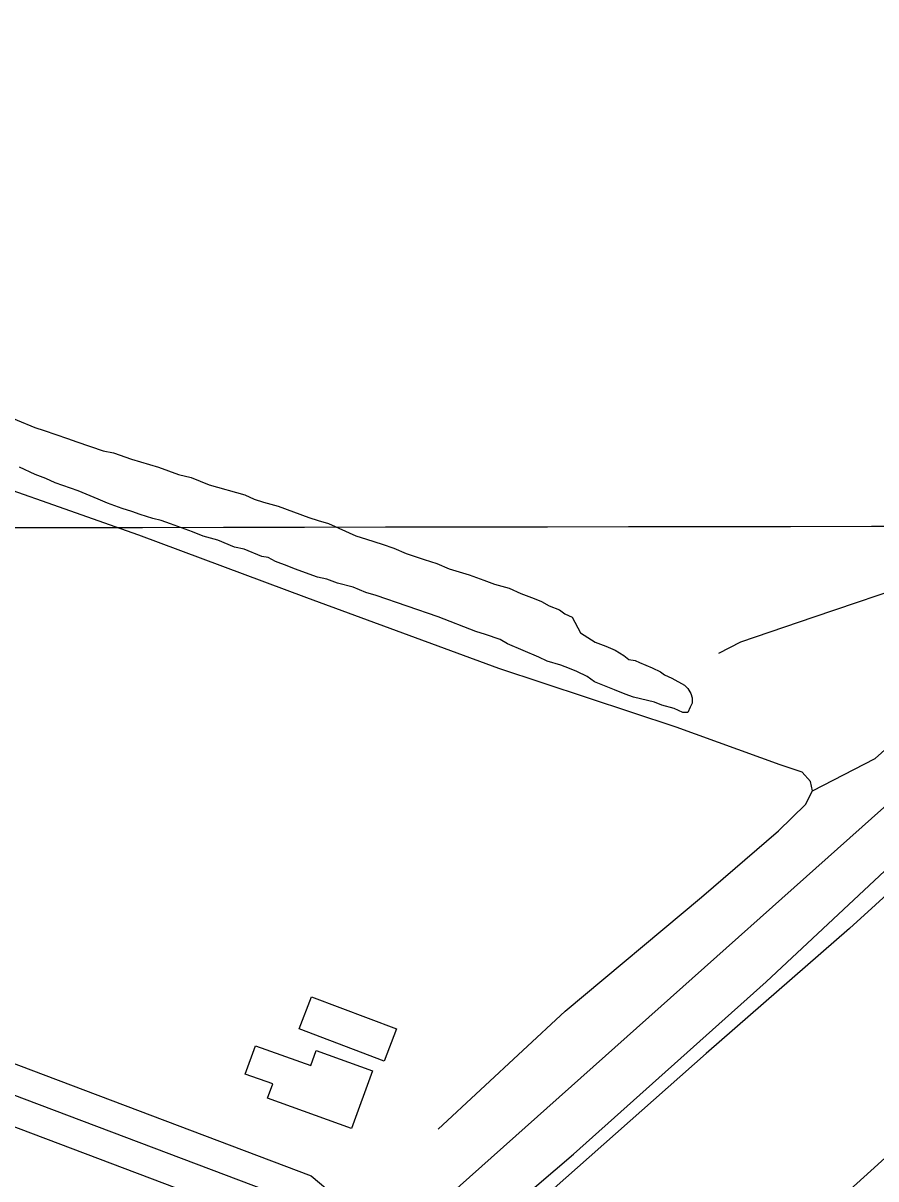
# Model space of a CAD drawing. Extents: x 3324104 to 3361979, y 612876 to 638273.
# Drawn here: x 3334359 to 3334792, y 623996 to 624583 of the extents above; entities that cross this region are included whole.
import ezdxf

# ---------------------------------------------------------------- set-up
doc = ezdxf.new("R2010")
doc.units = 0
for name, color, linetype in [('V-BLDG-OTLN', 7, 'Continuous'), ('V-DTCH-CNTR', 7, 'Continuous'), ('V-GRID-MAJR', 7, 'Continuous'), ('V-LEVE-TOET', 7, 'Continuous'), ('V-ROAD-CNTR', 7, 'Continuous'), ('V-SITE-VEGE', 7, 'Continuous'), ('V-SURV-LINE', 7, 'Continuous'), ('V-TOPO-SHOR', 7, 'Continuous')]:
    doc.layers.add(name, color=color, linetype=linetype)

msp = doc.modelspace()

# ---------------------------------------------------------------- linework, layer by layer
at = {"layer": 'V-BLDG-OTLN'}
for points in [[(3334505.72, 624088.42), (3334548.86, 624072.08), (3334542.64, 624055.67), (3334499.5, 624072.02)], [(3334526.09, 624021.49), (3334483.42, 624036.91), (3334486.02, 624044.11), (3334472.12, 624049.13), (3334477.32, 624063.52), (3334505.34, 624053.39), (3334508.09, 624061.01), (3334536.64, 624050.68)]]:
    msp.add_lwpolyline(points, close=True, dxfattribs=at)
at = {"layer": 'V-DTCH-CNTR'}
msp.add_lwpolyline([(3335615.78, 625026.7), (3335596.42, 625017), (3335586.81, 625005.85), (3335531.9, 624932.01), (3335490.67, 624884.6), (3335470.01, 624866.44), (3335361.02, 624799.15), (3335354.12, 624794.94), (3335343.12, 624783.77), (3335270.39, 624683.48), (3335241.52, 624651.4), (3335186.58, 624615.42), (3335093.01, 624523.29), (3334878.16, 624338.84), (3334839.54, 624313.62), (3334818.84, 624301), (3334814.69, 624299.58), (3334760.78, 624281.19), (3334723.46, 624268.45), (3334712.41, 624262.83)], dxfattribs=at)
at = {"layer": 'V-GRID-MAJR'}
msp.add_spline([(3328209.96, 624318.18), (3333474.02, 624325.46), (3338738.09, 624333.49), (3344002.15, 624342.3), (3349266.22, 624351.87), (3354530.28, 624362.21), (3359794.34, 624373.31)], degree=3, dxfattribs=at)
at = {"layer": 'V-LEVE-TOET'}
msp.add_lwpolyline([(3335701.58, 624952.61), (3335631.17, 624889.95), (3335535.66, 624803.08), (3335430.66, 624709.92), (3335342.55, 624630.15), (3335298.09, 624589.64), (3335211.63, 624512.36), (3335101.7, 624412.95), (3334995.89, 624317.72), (3334934.13, 624262.17), (3334867.42, 624203.27), (3334831.6, 624171.1), (3334778.91, 624123.07), (3334706.02, 624059.57), (3334608.02, 623972.68), (3334592.77, 623961.8), (3334567.63, 623941.31), (3334535.54, 623909.59), (3334443.38, 623818.19), (3334330.98, 623717.1)], dxfattribs=at)
at = {"layer": 'V-ROAD-CNTR'}
for points in [[(3335801.64, 625083.23), (3334881.14, 624260.2), (3334472.9, 623895.86), (3334358.03, 623790.33), (3334255.06, 623697.12), (3334200.72, 623647.7), (3334152.34, 623600.3), (3334077.17, 623518.63), (3333606.74, 622932.83), (3332948.78, 622115.42), (3332638.66, 621722.91), (3332601.14, 621669.54), (3332582.07, 621643.44), (3332550.87, 621581.86), (3332533.19, 621530.42), (3332516.71, 621467.25), (3332503.76, 621368.16), (3332484.68, 621134.88), (3332435.85, 620389.61)], [(3332301.95, 624711.14), (3332836.08, 624527.46), (3333379.94, 624345.77), (3333690.25, 624253.68), (3333745.67, 624242.03), (3333778.52, 624235.48), (3333821.58, 624228.19), (3333869.16, 624222.82), (3333911.88, 624205.92), (3334497.79, 623984.31), (3334530.83, 623956.42)], [(3333502.92, 624324.92), (3333693.93, 624268.23), (3333748.68, 624256.73), (3333781.24, 624250.23), (3333823.68, 624243.05), (3333872.82, 624237.5), (3333917.29, 624219.91), (3334505.5, 623997.43), (3334540.5, 623967.88)], [(3333491.26, 624297.09), (3333686.56, 624239.13), (3333742.66, 624227.34), (3333775.8, 624220.73), (3333819.49, 624213.33), (3333865.5, 624208.14), (3333906.47, 624191.93), (3334490.07, 623971.19), (3334521.15, 623944.95)]]:
    msp.add_lwpolyline(points, dxfattribs=at)
at = {"layer": 'V-SITE-VEGE'}
for points in [[(3334347.15, 624384.93), (3334365.27, 624377.62), (3334370.06, 624376.06), (3334381.78, 624371.89), (3334386.58, 624370.33), (3334399.9, 624365.64), (3334405.22, 624364.62), (3334414.27, 624361.49), (3334428.12, 624357.34), (3334438.24, 624353.7), (3334444.63, 624352.15), (3334453.69, 624348.49), (3334471.79, 624343.31), (3334476.59, 624341.21), (3334481.39, 624339.66), (3334488.84, 624337.58), (3334504.29, 624331.85), (3334509.08, 624330.29), (3334514.41, 624328.73), (3334528.27, 624322.45), (3334533.59, 624320.9), (3334541.58, 624318.3), (3334547.45, 624316.21), (3334553.84, 624313.6), (3334562.9, 624310.48), (3334569.29, 624308.4), (3334575.68, 624305.79), (3334585.8, 624302.67), (3334593.26, 624300.07), (3334598.59, 624297.98), (3334606.04, 624295.91), (3334611.91, 624293.3), (3334618.83, 624290.69), (3334622.56, 624289.12), (3334626.3, 624287.02), (3334631.63, 624284.93), (3334634.3, 624282.83), (3334638.03, 624281.26), (3334642.34, 624273.32)], [(3334642.34, 624273.32), (3334649.81, 624268.59), (3334655.14, 624266.5), (3334659.94, 624264.41), (3334664.21, 624261.79), (3334666.88, 624259.68), (3334670.07, 624259.17), (3334672.21, 624258.12), (3334678.6, 624255.51), (3334682.87, 624253.42), (3334685, 624251.84), (3334688.73, 624250.27), (3334695.14, 624246.6), (3334696.74, 624245.01), (3334698.36, 624242.37), (3334698.9, 624240.25), (3334698.92, 624237.59), (3334697.88, 624235.46), (3334696.83, 624232.79), (3334694.17, 624232.77), (3334689.91, 624234.87), (3334683.52, 624236.42), (3334679.79, 624237.98), (3334669.14, 624240.57), (3334664.88, 624242.13), (3334659.55, 624244.22), (3334649.43, 624248.4), (3334645.69, 624251.02), (3334640.35, 624253.64), (3334636.62, 624255.21), (3334632.36, 624256.78), (3334625.44, 624258.85), (3334621.17, 624260.95), (3334605.18, 624267.74), (3334601.45, 624269.84), (3334593.99, 624272.44), (3334589.2, 624274), (3334570.01, 624281.3), (3334538.58, 624292.24), (3334533.26, 624293.8), (3334526.86, 624296.41), (3334518.88, 624298.47), (3334513.55, 624300.56), (3334508.76, 624301.59), (3334497.04, 624305.76), (3334493.3, 624307.33), (3334487.45, 624309.41), (3334483.71, 624311.51), (3334480.52, 624312.02), (3334471.46, 624315.67), (3334466.67, 624316.7), (3334458.14, 624320.36), (3334450.69, 624322.43), (3334445.36, 624324.52), (3334434.17, 624328.69), (3334429.38, 624330.25), (3334425.12, 624331.28), (3334418.73, 624333.36), (3334414.46, 624334.93), (3334409.67, 624336.48), (3334402.21, 624339.09), (3334397.41, 624341.18), (3334387.29, 624345.36), (3334375.57, 624349.53), (3334370.77, 624351.62), (3334365.44, 624353.71), (3334357.44, 624357.37)]]:
    msp.add_lwpolyline(points, dxfattribs=at)
at = {"layer": 'V-SURV-LINE'}
msp.add_lwpolyline([(3334202.04, 623467.87), (3335561.04, 624698.74)], dxfattribs=at)
at = {"layer": 'V-TOPO-SHOR'}
for points in [[(3334570.08, 624021.03), (3334634.48, 624081), (3334703.67, 624138.89), (3334742.75, 624172.64), (3334756.48, 624186.03), (3334760.15, 624192.96), (3334759.05, 624197.73), (3334754.76, 624202.48), (3334743.58, 624206.12), (3334690.83, 624225.41), (3334600.82, 624255.06), (3334503.32, 624291.02), (3334418.07, 624322.83), (3334310.46, 624360.85)], [(3334760.15, 624192.96), (3334791.88, 624209.46), (3334836.8, 624249.53)], [(3333745.42, 623072.54), (3333817.86, 623161.42), (3333916.89, 623286.29), (3334006, 623390.57), (3334080.27, 623484.69), (3334173.14, 623584.53), (3334227.95, 623637.12), (3334292.38, 623699.1), (3334392.79, 623786.32), (3334474.3, 623859.23), (3334557.25, 623938.87), (3334638.77, 624008.43), (3334736.58, 624096), (3334822.88, 624176.77), (3334835.07, 624191.4)]]:
    msp.add_lwpolyline(points, dxfattribs=at)

doc.saveas('drawing.dxf')
